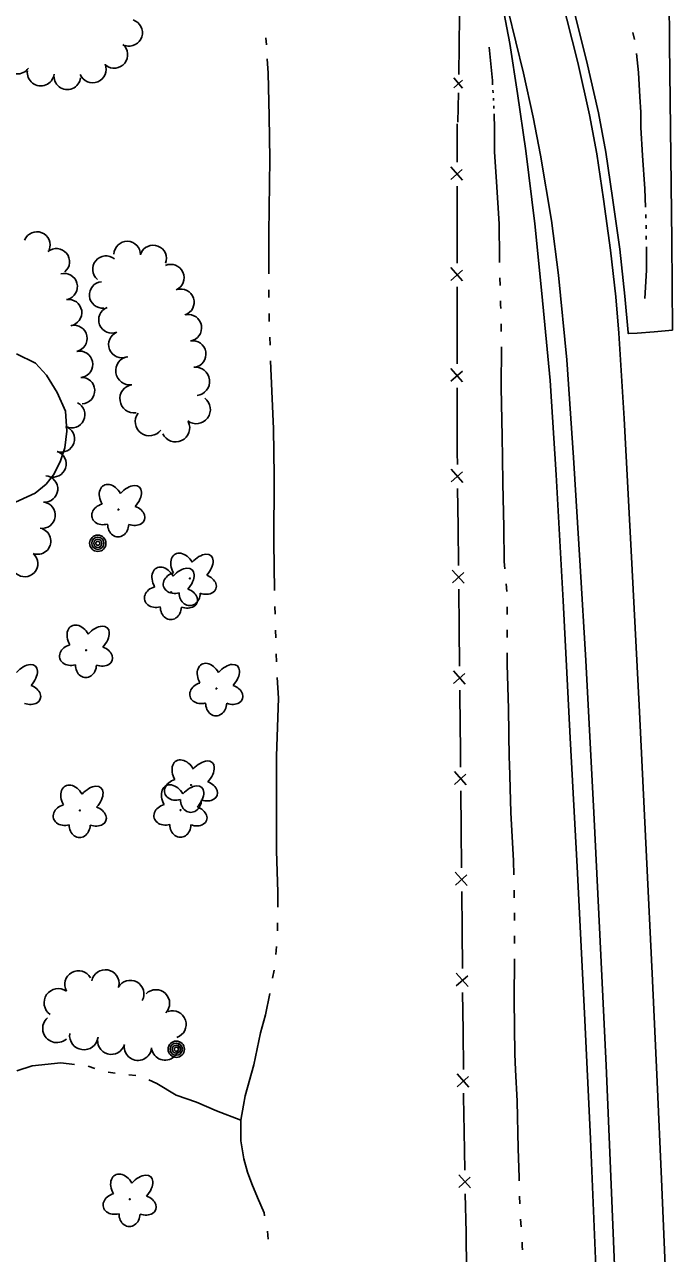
# Model space of a CAD drawing. Extents: x 589250 to 1188077, y 162953 to 363065.
# Drawn here: x 594051.5 to 594228.1, y 163952.9 to 164288.1 of the extents above; entities that cross this region are included whole.
import ezdxf

# ---------------------------------------------------------------- set-up
doc = ezdxf.new("R2010")
doc.units = 0
for name, color, linetype in [('E_FEN_P', 7, 'Continuous'), ('E_LAND_TreeLine_P', 7, 'Continuous'), ('E_LAND_Vegetation', 7, 'Continuous'), ('E_MISCPROP', 7, 'Continuous'), ('E_MISCPROP_Septic_Dash', 7, 'Continuous'), ('E_RDWY', 7, 'Continuous'), ('E_RDWY_C_and_G', 7, 'Continuous'), ('E_RDWY_Gravel', 7, 'Continuous'), ('E_WTR_FlowLine', 7, 'Continuous')]:
    doc.layers.add(name, color=color, linetype=linetype)

msp = doc.modelspace()

# ---------------------------------------------------------------- linework, layer by layer
at = {"layer": 'E_FEN_P'}
for p, q in [((594170, 164282.5), (594170.13, 164290.51)), ((594169.86, 164274.49), (594170, 164282.5)), ((594168.5, 164270.92), (594170.91, 164272.98)), ((594170.92, 164270.75), (594168.54, 164273.58)), ((594169.65, 164261.53), (594169.78, 164269.54)), ((594169.44, 164250.58), (594169.44, 164261.07)), ((594170.92, 164245.69), (594167.73, 164249.35)), ((594167.73, 164245.86), (594170.85, 164248.61)), ((594169.45, 164233.58), (594169.45, 164244.08)), ((594169.45, 164223.08), (594169.45, 164233.58)), ((594170.93, 164218.2), (594167.74, 164221.85)), ((594167.74, 164218.36), (594170.86, 164221.12)), ((594169.46, 164206.08), (594169.46, 164216.58)), ((594169.46, 164195.59), (594169.46, 164206.08)), ((594170.93, 164190.7), (594167.75, 164194.36)), ((594167.75, 164190.87), (594170.87, 164193.62)), ((594169.47, 164178.59), (594169.46, 164189.09)), ((594169.47, 164171.41), (594169.47, 164178.59)), ((594169.51, 164168.09), (594169.47, 164171.41)), ((594171.03, 164163.23), (594167.81, 164166.85)), ((594167.84, 164163.36), (594170.93, 164166.14)), ((594169.69, 164151.1), (594169.58, 164161.59)), ((594169.81, 164140.6), (594169.69, 164151.1)), ((594171.33, 164135.73), (594168.11, 164139.35)), ((594168.14, 164135.86), (594171.23, 164138.65)), ((594169.99, 164123.6), (594169.88, 164134.1)), ((594170.11, 164113.11), (594169.99, 164123.6)), ((594171.63, 164108.24), (594168.41, 164111.86)), ((594168.44, 164108.37), (594171.53, 164111.16)), ((594170.29, 164096.11), (594170.18, 164106.61)), ((594170.34, 164091.3), (594170.29, 164096.11)), ((594170.39, 164085.61), (594170.34, 164091.3)), ((594171.91, 164080.74), (594168.69, 164084.37)), ((594168.72, 164080.88), (594171.82, 164083.66)), ((594170.55, 164068.62), (594170.45, 164079.11)), ((594170.64, 164058.12), (594170.55, 164068.62)), ((594172.16, 164053.25), (594168.94, 164056.88)), ((594168.97, 164053.39), (594172.07, 164056.17)), ((594170.8, 164041.12), (594170.7, 164051.62)), ((594170.89, 164030.63), (594170.8, 164041.12)), ((594172.41, 164025.76), (594169.19, 164029.38)), ((594169.22, 164025.89), (594172.32, 164028.67)), ((594171.05, 164013.63), (594170.95, 164024.13)), ((594171.14, 164003.13), (594171.05, 164013.63)), ((594172.66, 163998.26), (594169.44, 164001.89)), ((594169.47, 163998.4), (594172.57, 164001.18)), ((594171.21, 163995.64), (594171.2, 163996.63)), ((594171.38, 163986.14), (594171.21, 163995.64)), ((594171.56, 163975.64), (594171.38, 163986.14)), ((594173.12, 163970.78), (594169.87, 163974.39)), ((594169.93, 163970.9), (594173, 163973.7)), ((594171.86, 163958.65), (594171.67, 163969.14)), ((594172.04, 163948.15), (594171.86, 163958.65))]:
    msp.add_line(p, q, dxfattribs=at)
at = {"layer": 'E_LAND_TreeLine_P'}
for centre, radius, start, end in [((594079.97, 164285.9), 3.66, 252.6745, 72.6745), ((594075.95, 164279.89), 3.66, 230.939, 50.939), ((594049.5, 164278.31), 3.66, 145.9947, 325.9947), ((594055.89, 164275.06), 3.66, 172.3612, 352.3612), ((594070.06, 164275.92), 3.66, 202.104, 22.104), ((594063.15, 164274.09), 3.66, 172.3612, 352.3612), ((594054.84, 164228.02), 3.6, 338.0947, 158.0947), ((594079.48, 164225.4), 3.63, 358.7884, 178.7884), ((594060.15, 164223.45), 3.6, 309.599, 129.599), ((594073.69, 164221.4), 3.63, 50.3763, 230.3763), ((594086.56, 164224.31), 3.63, 338.9731, 158.9731), ((594091.35, 164219.1), 3.63, 293.7152, 113.7152), ((594062.3, 164216.65), 3.6, 284.8159, 104.8159), ((594072.8, 164214.39), 3.63, 95.1923, 275.1923), ((594094.1, 164212.38), 3.63, 288.1644, 108.1644), ((594063.5, 164209.55), 3.6, 278.999, 98.999), ((594075.33, 164207.6), 3.63, 111.8524, 291.8524), ((594096.13, 164205.42), 3.63, 279.4316, 99.4316), ((594064.96, 164202.5), 3.6, 282.2632, 102.2632), ((594078.03, 164200.86), 3.63, 111.8524, 291.8524), ((594097.32, 164198.25), 3.63, 279.4316, 99.4316), ((594066.49, 164195.47), 3.6, 282.2632, 102.2632), ((594080.19, 164193.71), 3.86, 98.5668, 278.5668), ((594067.02, 164188.3), 3.6, 273.026, 93.026), ((594098.09, 164190.81), 3.86, 276.3909, 96.3909), ((594081.34, 164186.07), 3.86, 98.5668, 278.5668), ((594064.34, 164181.72), 3.6, 244.4245, 64.4245), ((594098.29, 164183.12), 3.86, 233.0642, 53.0642), ((594085.53, 164179.82), 3.86, 143.7253, 323.7253), ((594061.5, 164175.11), 3.6, 251.7409, 71.7409), ((594092.65, 164178.17), 3.86, 205.3534, 25.3534), ((594059.24, 164168.28), 3.6, 251.7409, 71.7409), ((594056.94, 164161.47), 3.6, 265.2042, 85.2042), ((594056.24, 164154.3), 3.6, 262.4514, 82.4514), ((594055.04, 164147.23), 3.6, 249.9226, 69.9226), ((594051.52, 164141.1), 3.6, 227.9971, 47.9971), ((594066.17, 164026.31), 3.73, 29.2768, 209.2768), ((594073.51, 164026.58), 3.73, 349.6293, 169.6293), ((594080.31, 164023.7), 3.73, 331.3449, 151.3449), ((594060.69, 164021.29), 3.89, 55.1485, 235.1485), ((594087.31, 164021.14), 3.73, 315.5052, 135.5052), ((594060.32, 164014.32), 3.89, 131.5296, 311.5296), ((594091.81, 164015.39), 3.73, 288.8268, 108.8268), ((594067.65, 164012.36), 3.89, 171.9949, 351.9949), ((594075.13, 164010.94), 3.73, 164.2493, 344.2493), ((594082.39, 164009.3), 3.73, 175.0915, 355.0915), ((594089.78, 164009.37), 3.73, 191.5898, 11.5898)]:
    msp.add_arc(centre, radius, start, end, dxfattribs=at)
at = {"layer": 'E_LAND_Vegetation'}
for centre in [(594077.08, 164155.82), (594096.59, 164137.06), (594091.44, 164133.27), (594068.28, 164117.45), (594103.8, 164107.02), (594096.91, 164080.67), (594066.57, 164073.79), (594094.04, 164073.87), (594080.18, 163967.69)]:
    msp.add_circle(centre, 0.128, dxfattribs=at)
for centre, major_axis, ratio in [((594075.14, 164158.77), (2.08, -3.67), 0.691916), ((594079.65, 164158.45), (-3.17, -3.54), 0.560249), ((594073.37, 164154.61), (3.48, 0.98), 0.782863), ((594080.77, 164154.24), (-3.41, 1.23), 0.716896), ((594077.01, 164151.84), (0.05, 3.45), 0.832022), ((594094.64, 164140.01), (2.08, -3.67), 0.691916), ((594099.16, 164139.69), (-3.17, -3.54), 0.560249), ((594089.5, 164136.22), (2.08, -3.67), 0.691916), ((594092.87, 164135.85), (3.48, 0.98), 0.782863), ((594094.01, 164135.9), (-3.17, -3.54), 0.560249), ((594100.27, 164135.48), (-3.41, 1.23), 0.716896), ((594087.73, 164132.05), (3.48, 0.98), 0.782863), ((594096.52, 164133.08), (0.05, 3.45), 0.832022), ((594095.13, 164131.68), (-3.41, 1.23), 0.716896), ((594091.37, 164129.28), (0.05, 3.45), 0.832022), ((594066.34, 164120.4), (2.08, -3.67), 0.691916), ((594070.85, 164120.08), (-3.17, -3.54), 0.560249), ((594064.57, 164116.23), (3.48, 0.98), 0.782863), ((594071.96, 164115.87), (-3.41, 1.23), 0.716896), ((594101.86, 164109.97), (2.08, -3.67), 0.691916), ((594051.26, 164109.62), (-3.17, -3.54), 0.560249), ((594068.21, 164113.47), (0.05, 3.45), 0.832022), ((594106.37, 164109.65), (-3.17, -3.54), 0.560249), ((594052.37, 164105.4), (-3.41, 1.23), 0.716896), ((594100.09, 164105.8), (3.48, 0.98), 0.782863), ((594107.49, 164105.43), (-3.41, 1.23), 0.716896), ((594103.73, 164103.03), (0.05, 3.45), 0.832022), ((594094.97, 164083.62), (2.08, -3.67), 0.691916), ((594099.48, 164083.3), (-3.17, -3.54), 0.560249), ((594064.63, 164076.74), (2.08, -3.67), 0.691916), ((594069.14, 164076.42), (-3.17, -3.54), 0.560249), ((594092.1, 164076.82), (2.08, -3.67), 0.691916), ((594093.19, 164079.46), (3.48, 0.98), 0.782863), ((594096.61, 164076.5), (-3.17, -3.54), 0.560249), ((594100.59, 164079.09), (-3.41, 1.23), 0.716896), ((594062.86, 164072.58), (3.48, 0.98), 0.782863), ((594070.26, 164072.21), (-3.41, 1.23), 0.716896), ((594090.32, 164072.65), (3.48, 0.98), 0.782863), ((594096.84, 164076.69), (0.05, 3.45), 0.832022), ((594097.72, 164072.29), (-3.41, 1.23), 0.716896), ((594066.5, 164069.81), (0.05, 3.45), 0.832022), ((594093.97, 164069.89), (0.05, 3.45), 0.832022), ((594078.24, 163970.64), (2.08, -3.67), 0.691916), ((594082.75, 163970.32), (-3.17, -3.54), 0.560249), ((594076.47, 163966.48), (3.48, 0.98), 0.782863), ((594083.86, 163966.11), (-3.41, 1.23), 0.716896), ((594080.11, 163963.71), (0.05, 3.45), 0.832022)]:
    msp.add_ellipse(centre, major_axis=major_axis, ratio=ratio, start_param=1.570796, end_param=4.712389, dxfattribs=at)
at = {"layer": 'E_MISCPROP'}
for centre, radius in [((594071.46, 164146.64), 2.23), ((594071.46, 164146.64), 1.67), ((594071.46, 164146.64), 1.12), ((594071.46, 164146.64), 0.558), ((594092.86, 164008.63), 2.23), ((594092.86, 164008.63), 1.67), ((594092.86, 164008.63), 1.12), ((594092.86, 164008.63), 0.558)]:
    msp.add_circle(centre, radius, dxfattribs=at)
at = {"layer": 'E_MISCPROP_Septic_Dash'}
for p, q in [((594054.5, 164195.79), (594049.27, 164198.32)), ((594057.44, 164192.49), (594054.5, 164195.79)), ((594060.35, 164187.74), (594057.44, 164192.49)), ((594062.66, 164182.66), (594060.35, 164187.74)), ((594063.05, 164177.21), (594062.66, 164182.66)), ((594062.42, 164172.65), (594063.05, 164177.21)), ((594061.15, 164168.85), (594062.42, 164172.65)), ((594059.41, 164165.34), (594061.15, 164168.85)), ((594057.41, 164162.74), (594059.41, 164165.34)), ((594054.41, 164160.34), (594057.41, 164162.74)), ((594047.81, 164157.3), (594054.41, 164160.34))]:
    msp.add_line(p, q, dxfattribs=at)
at = {"layer": 'E_RDWY'}
for p, q in [((594187.54, 164274.92), (594183.38, 164291.97)), ((594190.22, 164262.84), (594187.54, 164274.92)), ((594192.16, 164252.55), (594190.22, 164262.84)), ((594195.17, 164234.68), (594192.16, 164252.55)), ((594197.12, 164219.81), (594195.17, 164234.68)), ((594199.35, 164196.65), (594197.12, 164219.81)), ((594213.55, 164203.92), (594214.98, 164180.66)), ((594201.2, 164170.08), (594199.35, 164196.65)), ((594214.98, 164180.66), (594217.06, 164141.16)), ((594202.98, 164140.48), (594201.2, 164170.08)), ((594217.06, 164141.16), (594219.13, 164100.67)), ((594204.53, 164114.67), (594202.98, 164140.48)), ((594206.75, 164073.22), (594204.53, 164114.67)), ((594219.13, 164100.67), (594221.07, 164061.13)), ((594208.39, 164039.94), (594206.75, 164073.22)), ((594221.07, 164061.13), (594222.67, 164029.27)), ((594210.05, 164004.21), (594208.39, 164039.94)), ((594222.67, 164029.27), (594223.99, 163999.69)), ((594211.3, 163976.13), (594210.05, 164004.21)), ((594223.99, 163999.69), (594225.18, 163973.16)), ((594212.78, 163938.98), (594211.3, 163976.13)), ((594225.18, 163973.16), (594227.24, 163924.55))]:
    msp.add_line(p, q, dxfattribs=at)
at = {"layer": 'E_RDWY_C_and_G'}
for p, q in [((594202.32, 164277.76), (594197.39, 164297.28)), ((594204.75, 164278.35), (594199.81, 164297.92)), ((594205.58, 164263.54), (594202.32, 164277.76)), ((594208.03, 164264.04), (594204.75, 164278.35)), ((594207.52, 164252.84), (594205.58, 164263.54)), ((594209.98, 164253.29), (594208.03, 164264.04)), ((594207.51, 164252.92), (594209.38, 164240.53)), ((594209.98, 164253.29), (594211.85, 164240.89)), ((594209.38, 164240.53), (594211.29, 164226.6)), ((594211.85, 164240.89), (594213.77, 164226.9)), ((594211.29, 164226.6), (594212.68, 164213.83)), ((594213.77, 164226.9), (594215.17, 164214.08)), ((594212.68, 164213.83), (594213.55, 164203.92)), ((594215.17, 164214.08), (594216.04, 164204.14))]:
    msp.add_line(p, q, dxfattribs=at)
at = {"layer": 'E_RDWY_Gravel'}
for p, q in [((594227.37, 164282.75), (594227.03, 164319.66)), ((594183.8, 164282.97), (594181.79, 164293.43)), ((594185.93, 164269.32), (594183.8, 164282.97)), ((594227.69, 164252.15), (594227.37, 164282.75)), ((594188.18, 164253.66), (594185.93, 164269.32)), ((594190.6, 164233.79), (594188.18, 164253.66)), ((594227.98, 164229.13), (594227.69, 164252.15)), ((594192.58, 164214.75), (594190.6, 164233.79)), ((594228.15, 164204.82), (594227.98, 164229.13)), ((594194.79, 164191.07), (594192.58, 164214.75)), ((594223.15, 164204.31), (594228.15, 164204.82)), ((594215.94, 164204.13), (594216.24, 164203.86)), ((594216.24, 164203.86), (594218.54, 164203.97)), ((594218.54, 164203.97), (594223.15, 164204.31)), ((594196.42, 164165.34), (594194.79, 164191.07)), ((594198.34, 164130.93), (594196.42, 164165.34)), ((594200.24, 164093.56), (594198.34, 164130.93)), ((594202.19, 164058.38), (594200.24, 164093.56)), ((594204.2, 164018.47), (594202.19, 164058.38)), ((594205.8, 163984.16), (594204.2, 164018.47)), ((594207.36, 163947.06), (594205.8, 163984.16))]:
    msp.add_line(p, q, dxfattribs=at)
at = {"layer": 'E_WTR_FlowLine'}
for p, q in [((594217.78, 164284.09), (594217.37, 164285.97)), ((594117.43, 164282.61), (594117.31, 164284.49)), ((594179.05, 164272.85), (594178.16, 164282)), ((594117.92, 164274.89), (594117.67, 164278.83)), ((594218.94, 164275.04), (594218.38, 164280.29)), ((594118.18, 164263.18), (594117.92, 164274.89)), ((594179.12, 164271.67), (594179.05, 164272.85)), ((594219.3, 164268.41), (594218.94, 164275.04)), ((594179.25, 164269.53), (594179.21, 164270.24)), ((594179.38, 164267.39), (594179.34, 164268.1)), ((594179.47, 164265.25), (594179.45, 164265.96)), ((594219.54, 164264.24), (594219.3, 164268.41)), ((594118.33, 164251.44), (594118.18, 164263.18)), ((594179.59, 164259.71), (594179.5, 164263.82)), ((594219.58, 164260.02), (594219.54, 164264.24)), ((594179.6, 164253.45), (594179.59, 164259.71)), ((594219.99, 164252.43), (594219.58, 164260.02)), ((594180.21, 164245.26), (594179.6, 164253.45)), ((594220.67, 164243.3), (594219.99, 164252.43)), ((594118.13, 164231.21), (594118.33, 164251.44)), ((594180.88, 164233.79), (594180.21, 164245.26)), ((594220.82, 164238.29), (594220.67, 164243.3)), ((594220.91, 164235.37), (594220.88, 164236.34)), ((594180.95, 164224.48), (594180.88, 164233.79)), ((594221, 164232.44), (594220.97, 164233.41)), ((594118.09, 164220.13), (594118.13, 164231.21)), ((594221.03, 164229.51), (594221.02, 164230.48)), ((594221.1, 164221.1), (594221.04, 164227.55)), ((594180.99, 164223.22), (594180.95, 164224.48)), ((594181.16, 164216.95), (594181.1, 164219.04)), ((594220.67, 164213.41), (594221.1, 164221.1)), ((594118.07, 164213.65), (594118.07, 164215.81)), ((594181.3, 164211.79), (594181.27, 164212.78)), ((594181.32, 164210.69), (594181.3, 164211.79)), ((594118.21, 164207.17), (594118.14, 164209.33)), ((594181.49, 164204.43), (594181.43, 164206.52)), ((594118.42, 164200.69), (594118.35, 164202.85)), ((594181.41, 164189.14), (594181.53, 164200.25)), ((594118.63, 164194.32), (594118.56, 164196.37)), ((594119.41, 164177.88), (594118.63, 164194.32)), ((594181.69, 164175.75), (594181.41, 164189.14)), ((594119.56, 164165.08), (594119.41, 164177.88)), ((594181.78, 164169.97), (594181.69, 164175.75)), ((594181.87, 164163.01), (594181.78, 164169.97)), ((594119.57, 164164.49), (594119.56, 164165.08)), ((594119.45, 164146.93), (594119.57, 164164.49)), ((594182.16, 164150.96), (594181.87, 164163.01)), ((594182.31, 164141.7), (594182.16, 164150.96)), ((594119.67, 164133.76), (594119.45, 164146.93)), ((594182.48, 164139.71), (594182.31, 164141.7)), ((594183, 164133.47), (594182.83, 164135.55)), ((594119.81, 164127.29), (594119.76, 164129.44)), ((594183.06, 164127.6), (594183.05, 164129.29)), ((594183.06, 164127.2), (594183.06, 164127.6)), ((594119.97, 164120.81), (594119.92, 164122.97)), ((594183.09, 164120.94), (594183.08, 164123.03)), ((594120.2, 164114.33), (594120.1, 164116.49)), ((594183.12, 164113.53), (594183.11, 164116.76)), ((594183.44, 164101.48), (594183.12, 164113.53)), ((594120.69, 164104.4), (594120.41, 164110.02)), ((594120.23, 164088.57), (594120.69, 164104.4)), ((594183.64, 164088.09), (594183.44, 164101.48)), ((594120.2, 164078.71), (594120.23, 164088.57)), ((594183.69, 164086.49), (594183.64, 164088.09)), ((594184.09, 164073.18), (594183.69, 164086.49)), ((594120.19, 164075.25), (594120.2, 164078.71)), ((594120.16, 164062.75), (594120.19, 164075.25)), ((594184.81, 164060.05), (594184.09, 164073.18)), ((594120.54, 164051.47), (594120.16, 164062.75)), ((594184.89, 164056.23), (594184.81, 164060.05)), ((594120.51, 164047.4), (594120.54, 164051.47)), ((594185.01, 164049.96), (594184.97, 164052.05)), ((594185.07, 164043.7), (594185.06, 164045.79)), ((594120.47, 164040.92), (594120.49, 164043.08)), ((594185.08, 164037.43), (594185.08, 164039.52)), ((594120.01, 164034.47), (594120.21, 164036.62)), ((594184.98, 164022.06), (594185.09, 164033.26)), ((594119.13, 164028.05), (594119.51, 164030.18)), ((594117.17, 164017.97), (594118.36, 164023.81)), ((594185.19, 164007.26), (594184.98, 164022.06)), ((594115.86, 164013.11), (594117.17, 164017.97)), ((594114.02, 164004.4), (594115.86, 164013.11)), ((594185.38, 164002.98), (594185.19, 164007.26)), ((594053.58, 164004.13), (594049.37, 164002.71)), ((594061.4, 164004.89), (594053.58, 164004.13)), ((594065.11, 164004.5), (594061.4, 164004.89)), ((594070.66, 164003.41), (594068.85, 164003.96)), ((594111.61, 163995.91), (594114.02, 164004.4)), ((594076.17, 164002.11), (594074.3, 164002.39)), ((594081.82, 164001.46), (594079.93, 164001.66)), ((594185.77, 163994.45), (594185.38, 164002.98)), ((594087.55, 163999.32), (594085.38, 164000.28)), ((594092.78, 163996.08), (594087.55, 163999.32)), ((594098.38, 163994.19), (594092.78, 163996.08)), ((594103.83, 163991.8), (594098.38, 163994.19)), ((594111.16, 163993.36), (594111.61, 163995.91)), ((594186.04, 163981.59), (594185.77, 163994.45)), ((594110.44, 163989.3), (594103.83, 163991.8)), ((594110.43, 163989.24), (594111.16, 163993.36)), ((594110.48, 163983.66), (594110.43, 163989.24)), ((594111.3, 163978.73), (594110.48, 163983.66)), ((594186.32, 163973.63), (594186.04, 163981.59)), ((594112.28, 163975.1), (594111.3, 163978.73)), ((594113.42, 163971.87), (594112.28, 163975.1)), ((594186.35, 163972.71), (594186.32, 163973.63)), ((594115.02, 163968.16), (594113.42, 163971.87)), ((594116.79, 163963.97), (594115.02, 163968.16)), ((594186.54, 163966.45), (594186.47, 163968.54)), ((594116.95, 163963.2), (594116.79, 163963.97)), ((594186.88, 163960.2), (594186.75, 163962.28)), ((594117.92, 163956.82), (594117.75, 163958.97)), ((594187.21, 163954.88), (594187.14, 163956.03)), ((594187.27, 163953.94), (594187.21, 163954.88))]:
    msp.add_line(p, q, dxfattribs=at)

doc.saveas('drawing.dxf')
